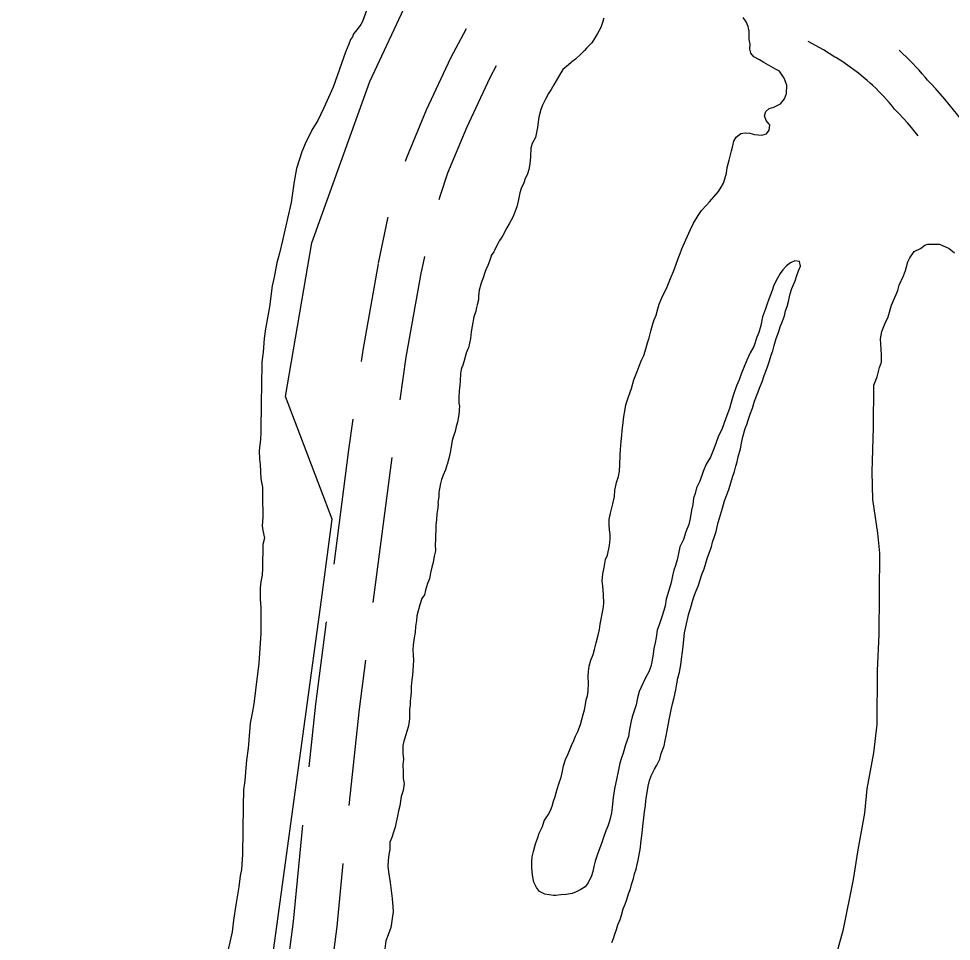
# Model space of a CAD drawing. Extents: x 3172231 to 3210228, y 940198 to 965780.
# Drawn here: x 3177807 to 3178446, y 958808 to 959440 of the extents above; entities that cross this region are included whole.
import ezdxf

# ---------------------------------------------------------------- set-up
doc = ezdxf.new("R2010")
doc.units = 0
for name, color, linetype in [('V-ROAD-CNTR', 7, 'Continuous'), ('V-SITE-VEGE', 7, 'Continuous'), ('V-TOPO-SHOR', 7, 'Continuous')]:
    doc.layers.add(name, color=color, linetype=linetype)

msp = doc.modelspace()

# ---------------------------------------------------------------- linework, layer by layer
at = {"layer": 'V-ROAD-CNTR'}
for p, q in [((3178085.189, 959277.283), (3178082.95, 959266.588)), ((3178062.826, 959139.563), (3178049.952, 959040.396))]:
    msp.add_line(p, q, dxfattribs=at)
for points in [[(3178113.824, 959433.061), (3178103.081, 959412.953), (3178086.462, 959377.447), (3178072.812, 959344.695), (3178072.04, 959342.302)], [(3178423.13, 959359.952), (3178421.206, 959362.344), (3178418.548, 959365.534), (3178415.834, 959368.675), (3178413.064, 959371.772), (3178410.241, 959374.819), (3178407.039, 959378.159), (3178404.913, 959380.754), (3178403.204, 959382.765), (3178401.456, 959384.751), (3178399.674, 959386.706), (3178397.859, 959388.631), (3178396.018, 959390.516), (3178394.138, 959392.373), (3178392.224, 959394.199), (3178390.278, 959395.992), (3178388.353, 959397.706), (3178384.213, 959401.199), (3178382.354, 959402.689), (3178373.506, 959409.156), (3178371.525, 959410.476), (3178366.902, 959413.385), (3178366.2, 959413.807), (3178358.332, 959418.775), (3178347.857, 959424.396)], [(3178463.494, 959354.927), (3178461.029, 959358.75), (3178458.425, 959362.637), (3178455.755, 959366.475), (3178453.019, 959370.267), (3178450.217, 959374.011), (3178447.351, 959377.706), (3178444.418, 959381.35), (3178441.424, 959384.944), (3178438.366, 959388.483), (3178435.25, 959391.968), (3178432.073, 959395.397), (3178429.503, 959398.077), (3178427.947, 959399.976), (3178425.896, 959402.389), (3178423.806, 959404.765), (3178421.676, 959407.102), (3178419.505, 959409.405), (3178417.288, 959411.674), (3178415.034, 959413.899), (3178412.746, 959416.083), (3178410.42, 959418.226), (3178410.133, 959418.482)], [(3178134.351, 959407.818), (3178129.915, 959399.517), (3178113.906, 959365.313), (3178100.982, 959334.303), (3178096.072, 959319.079), (3178095.141, 959315.987)], [(3178060.223, 959304.089), (3178059.99, 959303.316), (3178053.586, 959272.736)], [(3178053.502, 959272.302), (3178042.923, 959213.127), (3178041.825, 959205.368)], [(3178083.034, 959267.022), (3178072.551, 959208.383), (3178068.417, 959179.17)], [(3178036.22, 959165.762), (3178033.262, 959144.857), (3178023.105, 959066.627)], [(3178017.956, 959026.96), (3178010.664, 958970.795), (3178006.065, 958927.676)], [(3178044.802, 959000.729), (3178040.458, 958967.273), (3178033.431, 958901.383)], [(3178001.829, 958887.901), (3177995.317, 958821.868), (3177990.992, 958788.501)], [(3178029.38, 958861.589), (3178025.127, 958818.466), (3178017.843, 958762.268)]]:
    msp.add_lwpolyline(points, dxfattribs=at)
at = {"layer": 'V-SITE-VEGE'}
for p, q in [((3178045.588, 959445.598), (3178042.809, 959438.227)), ((3178042.809, 959438.227), (3178041.56, 959436.017)), ((3178039.061, 959432.589), (3178036.569, 959429.652)), ((3178041.56, 959436.017), (3178039.061, 959432.589)), ((3178034.562, 959425.726), (3178033.546, 959422.529)), ((3178036.057, 959427.684), (3178034.562, 959425.726)), ((3178036.569, 959429.652), (3178036.057, 959427.684)), ((3178031.279, 959417.124), (3178022.684, 959393.283)), ((3178033.546, 959422.529), (3178031.279, 959417.124)), ((3178022.684, 959393.283), (3178016.388, 959379.04)), ((3178016.388, 959379.04), (3178012.12, 959370.448)), ((3178012.12, 959370.448), (3178008.864, 959364.806)), ((3178008.864, 959364.806), (3178004.346, 959355.971)), ((3178004.346, 959355.971), (3178001.323, 959348.848)), ((3178001.323, 959348.848), (3177997.522, 959337.539)), ((3177997.522, 959337.539), (3177995.961, 959328.677)), ((3177995.961, 959328.677), (3177993.86, 959314.149)), ((3177993.86, 959314.149), (3177991.544, 959303.321)), ((3177991.544, 959303.321), (3177987.954, 959288.063)), ((3177987.954, 959288.063), (3177985.904, 959279.452)), ((3177985.904, 959279.452), (3177984.118, 959272.812)), ((3177984.118, 959272.812), (3177982.303, 959262.965)), ((3177982.303, 959262.965), (3177981.017, 959257.059)), ((3177981.017, 959257.059), (3177979.164, 959242.776)), ((3177979.164, 959242.776), (3177976.317, 959227.76)), ((3177976.317, 959227.76), (3177975.516, 959221.108)), ((3177975.516, 959221.108), (3177974.693, 959211.747)), ((3177974.693, 959211.747), (3177973.892, 959205.097)), ((3177973.892, 959205.097), (3177973.743, 959188.332)), ((3177973.743, 959188.332), (3177973.403, 959177.977)), ((3177973.403, 959177.977), (3177973.208, 959156.774)), ((3177973.208, 959156.774), (3177972.923, 959152.093)), ((3177972.923, 959152.093), (3177972.112, 959144.21)), ((3177972.112, 959144.21), (3177972.309, 959138.537)), ((3177972.309, 959138.537), (3177972.768, 959134.834)), ((3177972.768, 959134.834), (3177973.171, 959124.969)), ((3177973.171, 959124.969), (3177974.355, 959119.288)), ((3177974.355, 959119.288), (3177974.275, 959110.41)), ((3177974.275, 959110.41), (3177974.687, 959101.529)), ((3177974.662, 959098.818), (3177974.115, 959092.905)), ((3177974.687, 959101.529), (3177974.662, 959098.818)), ((3177974.115, 959092.905), (3177974.58, 959089.694)), ((3177974.58, 959089.694), (3177975.764, 959084.261)), ((3177974.494, 959080.081), (3177974.347, 959063.807)), ((3177975.764, 959084.261), (3177974.494, 959080.081)), ((3177974.347, 959063.807), (3177974.06, 959059.126)), ((3177973.278, 959054.448), (3177972.745, 959050.262)), ((3177974.06, 959059.126), (3177973.278, 959054.448)), ((3177972.745, 959050.262), (3177972.678, 959042.619)), ((3177972.678, 959042.619), (3177973.118, 959036.696)), ((3177973.118, 959036.696), (3177973.276, 959026.833)), ((3177973.276, 959026.833), (3177973.206, 959019.19)), ((3177973.206, 959019.19), (3177971.791, 958998.736)), ((3177971.791, 958998.736), (3177969.651, 958980.261)), ((3177969.651, 958980.261), (3177968.334, 958970.906)), ((3177968.334, 958970.906), (3177967.289, 958964.504)), ((3177967.289, 958964.504), (3177965.995, 958957.61)), ((3177965.995, 958957.61), (3177964.905, 958946.033)), ((3177964.905, 958946.033), (3177964.608, 958940.61)), ((3177964.608, 958940.61), (3177963.302, 958932.24)), ((3177963.302, 958932.24), (3177963.009, 958927.064)), ((3177963.009, 958927.064), (3177962.188, 958918.195)), ((3177962.188, 958918.195), (3177961.393, 958912.036)), ((3177961.393, 958912.036), (3177961.047, 958900.944)), ((3177961.047, 958900.944), (3177960.748, 958867.662)), ((3177960.748, 958867.662), (3177959.916, 958857.557)), ((3177959.916, 958857.557), (3177959.136, 958853.128)), ((3177959.136, 958853.128), (3177958.081, 958845.493)), ((3177958.081, 958845.493), (3177955.999, 958833.182)), ((3177955.999, 958833.182), (3177954.428, 958822.842)), ((3177954.428, 958822.842), (3177953.615, 958814.711)), ((3177953.615, 958814.711), (3177949.248, 958795.517))]:
    msp.add_line(p, q, dxfattribs=at)
msp.add_lwpolyline([(3178366.168, 958795.052), (3178372.15, 958816.7), (3178378.964, 958850.635), (3178382.04, 958870.861), (3178386.607, 958896.138), (3178388.202, 958912.761), (3178392.763, 958937.315), (3178395.112, 958956.822), (3178395.442, 958993.71), (3178396.386, 959018.299), (3178396.888, 959073.992), (3178395.565, 959087.748), (3178392.155, 959110.926), (3178391.602, 959129.739), (3178392.599, 959160.113), (3178392.86, 959189.043), (3178395.08, 959194.81), (3178396.587, 959201.306), (3178398.066, 959204.908), (3178398.111, 959209.969), (3178397.486, 959220.828), (3178398.254, 959225.884), (3178400.476, 959231.649), (3178402.684, 959235.972), (3178404.926, 959243.908), (3178409.356, 959253.997), (3178410.114, 959257.605), (3178413.065, 959264.089), (3178414.544, 959267.694), (3178416.043, 959273.465), (3178417.515, 959276.347), (3178420.446, 959280.66), (3178424.806, 959282.794), (3178427.719, 959284.934), (3178429.896, 959285.639), (3178437.852, 959285.565), (3178444.336, 959282.616), (3178447.926, 959279.689)], dxfattribs=at)
at = {"layer": 'V-TOPO-SHOR'}
for points in [[(3177808.202, 956282.053), (3177812.179, 956447.896), (3177807.433, 956692.228), (3177816.725, 956843.791), (3177827.712, 956959.682), (3177844.128, 957107.661), (3177851.861, 957350.179), (3177861.091, 957476.775), (3177867.155, 957765.665), (3177882.088, 958034.915), (3177918.429, 958307.68), (3177947.567, 958551.928), (3178014.764, 959042.187), (3178022.034, 959097.453), (3177990.141, 959181.35), (3178008.234, 959286.523), (3178047.742, 959396.994), (3178094.356, 959496.747), (3178119.446, 959546.619), (3178133.681, 959574.683)], [(3178208.105, 959440.467), (3178207.034, 959437.551), (3178205.957, 959434.004), (3178203.618, 959429.842), (3178201.499, 959426.514), (3178199.799, 959423.602), (3178197.054, 959420.698), (3178196.211, 959419.869), (3178194.732, 959418.21), (3178192.41, 959415.93), (3178188.615, 959412.408), (3178186.087, 959410.548), (3178185.665, 959410.134), (3178183.767, 959408.478), (3178179.974, 959405.166), (3178177.852, 959401.838), (3178175.305, 959397.47), (3178173.816, 959394.764), (3178171.905, 959391.643), (3178170.205, 959388.731), (3178168.081, 959384.985), (3178165.951, 959380.821), (3178164.88, 959377.903), (3178163.58, 959372.687), (3178163.129, 959369.344), (3178162.679, 959365.584), (3178162.019, 959362.033), (3178161.153, 959358.695), (3178159.023, 959354.531), (3178157.95, 959351.404), (3178157.69, 959345.551), (3178157.436, 959340.742), (3178156.772, 959336.775), (3178155.701, 959333.857), (3178154.421, 959330.94), (3178154.208, 959330.522), (3178153.135, 959327.604), (3178151.429, 959323.856), (3178150.565, 959320.727), (3178149.467, 959315.089), (3178148.39, 959311.335), (3178147.315, 959308.207)], [(3178321.231, 959367.927), (3178319.16, 959370.456), (3178317.934, 959373.604), (3178318.798, 959376.525), (3178321.116, 959378.595), (3178324.262, 959379.402), (3178328.884, 959381.872), (3178331.633, 959385.194), (3178333.128, 959388.735), (3178333.181, 959394.59), (3178331.551, 959399.415), (3178328.245, 959404.046), (3178325.542, 959405.535), (3178320.756, 959408.295), (3178317.632, 959409.997), (3178314.513, 959411.908), (3178310.768, 959414.034), (3178308.697, 959416.352), (3178307.886, 959419.287), (3178308.126, 959422.631), (3178307.526, 959425.775), (3178307.579, 959431.628), (3178306.772, 959434.774), (3178305.334, 959437.924), (3178303.27, 959440.871)], [(3178204.982, 959021.793), (3178205.435, 959025.553), (3178207.618, 959035.989), (3178208.069, 959039.541), (3178207.706, 959045.82), (3178207.339, 959051.468), (3178206.952, 959055.028), (3178207.413, 959059.834), (3178208.29, 959064.219), (3178209.177, 959069.857), (3178210.459, 959072.773), (3178211.771, 959079.245), (3178212.23, 959083.843), (3178212.259, 959086.978), (3178211.868, 959090.12), (3178211.689, 959093.469), (3178211.72, 959097.024), (3178212.597, 959101.407), (3178214.118, 959107.876), (3178215.21, 959112.886), (3178215.456, 959117.068), (3178216.76, 959122.493), (3178218.053, 959126.665), (3178218.712, 959130.214), (3178218.96, 959134.605), (3178219.228, 959141.293), (3178219.472, 959145.056), (3178219.939, 959150.491), (3178220.395, 959154.878), (3178220.633, 959158.013), (3178221.084, 959161.565), (3178221.766, 959167.623), (3178222.425, 959171.383), (3178223.091, 959175.559), (3178224.815, 959181.191), (3178226.957, 959186.818), (3178228.473, 959192.659), (3178230.826, 959198.494), (3178232.112, 959202.039), (3178233.822, 959206.207), (3178235.317, 959209.539), (3178237.038, 959214.753), (3178237.904, 959218.091), (3178238.979, 959221.428), (3178240.066, 959226.019), (3178241.576, 959231.025), (3178242.436, 959233.945), (3178243.72, 959237.07), (3178245.014, 959241.451), (3178245.879, 959244.58), (3178247.8, 959248.957), (3178251.423, 959256.452), (3178252.709, 959259.787), (3178254.204, 959263.33), (3178255.699, 959266.871), (3178257.417, 959271.876), (3178258.916, 959275.835), (3178260.202, 959279.38), (3178261.487, 959282.505), (3178263.197, 959286.673), (3178265.114, 959290.629), (3178267.252, 959295.629), (3178269.382, 959300.001), (3178272.564, 959305.201), (3178274.897, 959308.738), (3178278.276, 959312.471), (3178280.39, 959314.753), (3178283.558, 959318.28), (3178286.517, 959321.808), (3178288.426, 959324.721), (3178289.915, 959327.426), (3178290.777, 959330.344), (3178291.858, 959334.309), (3178292.522, 959338.276), (3178293.818, 959343.077), (3178295.342, 959349.546), (3178296.206, 959352.885), (3178297.075, 959356.223), (3178298.561, 959358.928), (3178301.722, 959361.41), (3178304.652, 959361.802), (3178307.997, 959361.562), (3178311.126, 959360.698), (3178316.142, 959360.235), (3178319.287, 959361.253), (3178321.192, 959363.745), (3178321.64, 959367.087), (3178321.642, 959367.296), (3178321.231, 959367.927)], [(3178147.315, 959308.207), (3178146.028, 959304.662), (3178143.266, 959299.667), (3178141.566, 959296.755), (3178138.799, 959291.551), (3178137.74, 959289.888), (3178136.47, 959288.225), (3178136.257, 959287.809), (3178134.126, 959283.437), (3178133.063, 959281.354), (3178132.635, 959280.314), (3178130.939, 959277.819), (3178130.935, 959277.399), (3178129.866, 959274.692), (3178128.58, 959271.147), (3178127.295, 959268.022), (3178126.443, 959266.357), (3178125.364, 959262.601), (3178124.508, 959260.309), (3178123.863, 959258.224), (3178122.571, 959254.261), (3178122.114, 959250.081), (3178122.094, 959247.572), (3178121.227, 959244.234), (3178120.791, 959242.354), (3178120.351, 959239.849), (3178119.06, 959235.886), (3178117.959, 959229.624), (3178117.295, 959225.655), (3178116.836, 959221.059), (3178115.97, 959217.93), (3178115.315, 959214.587), (3178114.676, 959213.338), (3178113.818, 959211.046), (3178112.091, 959204.996), (3178111.229, 959202.076), (3178110.805, 959201.453), (3178110.371, 959199.784), (3178110.15, 959198.322), (3178109.93, 959197.278), (3178109.672, 959191.842), (3178109.439, 959189.127), (3178109.212, 959187.036), (3178108.984, 959185.155), (3178108.736, 959180.767), (3178108.702, 959176.793), (3178109.101, 959174.698), (3178109.081, 959172.396), (3178109.068, 959171.143), (3178108.841, 959169.052), (3178107.747, 959163.834), (3178106.883, 959160.704), (3178106.226, 959157.364), (3178105.152, 959154.237), (3178104.29, 959151.316), (3178103.414, 959146.934), (3178102.75, 959142.965), (3178101.878, 959138.791), (3178100.796, 959134.826), (3178100.583, 959134.41), (3178099.506, 959131.074), (3178098.011, 959127.531), (3178096.94, 959124.612), (3178095.861, 959120.858), (3178095.635, 959119.185), (3178095.199, 959117.098), (3178094.978, 959115.636), (3178094.958, 959113.545), (3178094.953, 959112.918), (3178094.286, 959108.532), (3178094.491, 959108.112), (3178094.466, 959105.183), (3178093.591, 959101.009), (3178093.557, 959097.036), (3178093.104, 959093.274), (3178093.071, 959089.721), (3178092.834, 959086.376), (3178092.803, 959083.239), (3178092.567, 959080.103), (3178092.737, 959075.71), (3178091.867, 959071.954), (3178091.201, 959067.776), (3178090.335, 959064.438), (3178089.256, 959060.684), (3178088.59, 959056.506), (3178087.308, 959053.381), (3178086.012, 959048.791), (3178085.148, 959045.662), (3178083.45, 959042.959), (3178081.949, 959038.789), (3178080.865, 959034.615), (3178079.999, 959031.277), (3178079.759, 959027.933), (3178079.096, 959023.757), (3178078.85, 959019.786), (3178078.191, 959016.025), (3178077.519, 959011.223), (3178077.277, 959007.67), (3178077.459, 959004.53), (3178077.633, 959000.555), (3178077.396, 958997.419)], [(3178283.773, 959085.502), (3178284.848, 959088.838), (3178285.505, 959092.178), (3178286.368, 959095.099), (3178287.232, 959098.019), (3178289.175, 959104.905), (3178290.685, 959109.91), (3178292.184, 959114.08), (3178293.472, 959117.623), (3178294.545, 959120.75), (3178296.059, 959126.175), (3178297.347, 959129.927), (3178298.426, 959133.681), (3178299.289, 959136.604), (3178299.948, 959140.153), (3178301.459, 959145.576), (3178302.121, 959149.336), (3178303.206, 959153.717), (3178304.722, 959159.351), (3178305.793, 959162.269), (3178306.864, 959165.187), (3178308.154, 959169.15), (3178309.655, 959173.318), (3178311.163, 959178.116), (3178313.092, 959183.327), (3178315.017, 959188.121), (3178316.301, 959191.455), (3178317.804, 959195.834), (3178319.734, 959201.046), (3178321.452, 959205.84), (3178322.529, 959209.594), (3178323.602, 959212.513), (3178324.682, 959216.269), (3178325.978, 959221.065), (3178327.694, 959225.861), (3178328.769, 959228.989), (3178330.269, 959232.95), (3178331.557, 959236.702), (3178332.423, 959240.042), (3178333.494, 959242.958), (3178334.365, 959246.507), (3178335.456, 959251.726), (3178336.742, 959255.269), (3178338.88, 959260.479), (3178340.169, 959264.233), (3178341.244, 959267.358), (3178342.528, 959270.694), (3178341.928, 959273.838), (3178338.794, 959274.282), (3178335.854, 959272.845), (3178333.117, 959270.778), (3178330.584, 959268.081), (3178328.679, 959265.591), (3178325.917, 959260.804), (3178324.209, 959256.846), (3178323.135, 959253.927), (3178320.993, 959248.09), (3178319.707, 959244.756), (3178318.632, 959241.418), (3178316.701, 959235.999), (3178315.392, 959229.945), (3178314.094, 959225.147), (3178312.811, 959222.021), (3178310.661, 959215.558), (3178308.113, 959211.188), (3178305.977, 959206.186), (3178303.841, 959201.187), (3178302.342, 959197.435), (3178300.63, 959192.85), (3178298.92, 959188.682), (3178296.774, 959182.636), (3178295.909, 959179.716), (3178293.97, 959173.25), (3178291.611, 959166.578), (3178288.819, 959158.656), (3178286.482, 959154.495), (3178284.553, 959149.283), (3178282.837, 959144.488), (3178280.914, 959139.905), (3178278.151, 959135.119), (3178276.013, 959129.911), (3178273.656, 959123.447), (3178271.524, 959118.866), (3178270.44, 959114.901), (3178269.367, 959111.774), (3178268.911, 959107.387), (3178268.038, 959103.42), (3178267.151, 959097.782), (3178266.07, 959093.817), (3178264.141, 959088.607), (3178262.42, 959083.392), (3178260.075, 959078.393), (3178258.771, 959072.759), (3178258.116, 959069.628), (3178257.032, 959065.665), (3178255.959, 959062.536), (3178255.087, 959058.571), (3178254.001, 959053.979), (3178253.137, 959050.85), (3178252.273, 959047.929), (3178250.761, 959042.504)], [(3178213.518, 958807.553), (3178214.589, 958810.263), (3178215.452, 958813.181), (3178216.736, 958816.309), (3178217.602, 958819.647), (3178219.097, 958823.19), (3178220.168, 958826.106), (3178221.254, 958830.489), (3178222.54, 958833.823), (3178223.822, 958836.95), (3178224.901, 958840.704), (3178226.187, 958844.247), (3178227.049, 958847.17), (3178228.344, 958851.34), (3178228.997, 958854.471), (3178230.074, 958857.807), (3178230.73, 958860.939), (3178231.592, 958863.859), (3178232.251, 958867.408), (3178233.134, 958872.631), (3178233.372, 958875.764), (3178233.818, 958878.898), (3178234.269, 958882.449), (3178234.727, 958887.047), (3178235.407, 958892.896), (3178235.862, 958896.867), (3178236.528, 958901.251), (3178236.765, 958904.387), (3178237.214, 958907.729), (3178237.875, 958911.487), (3178238.322, 958914.621), (3178239.192, 958918.379), (3178240.476, 958921.713), (3178242.606, 958926.085), (3178244.306, 958928.998), (3178246.225, 958932.954), (3178247.304, 958936.919), (3178249.233, 958942.13), (3178249.895, 958945.89), (3178250.759, 958949.019), (3178251.419, 958952.568), (3178252.08, 958956.326), (3178252.959, 958961.129), (3178254.056, 958966.767), (3178254.931, 958970.941), (3178256.223, 958975.321), (3178257.317, 958980.54), (3178257.978, 958984.509), (3178258.642, 958988.476), (3178259.725, 958992.65), (3178260.608, 958997.659), (3178261.058, 959001.421), (3178261.939, 959006.433), (3178262.394, 959010.402), (3178262.853, 959014.791), (3178263.313, 959019.595), (3178264.186, 959023.562), (3178266.15, 959032.745), (3178267.225, 959036.084), (3178268.517, 959040.253), (3178269.599, 959044.218), (3178271.098, 959048.179), (3178272.593, 959051.511), (3178275.173, 959059.437), (3178276.672, 959063.396), (3178277.752, 959067.152), (3178279.042, 959071.113), (3178280.113, 959074.033), (3178281.19, 959077.367), (3178281.616, 959078.41), (3178282.483, 959081.541), (3178283.773, 959085.502)], [(3178250.761, 959042.504), (3178249.883, 959037.912), (3178249.018, 959034.781), (3178247.724, 959030.402), (3178246.008, 959025.606), (3178244.507, 959021.438), (3178243.835, 959016.425), (3178243.173, 959012.665), (3178242.301, 959008.7), (3178241.848, 959004.94), (3178240.757, 958999.719), (3178240.101, 958996.59), (3178238.813, 958992.836), (3178236.687, 958989.09), (3178234.981, 958985.34), (3178232.208, 958979.301), (3178231.125, 958975.129), (3178230.035, 958970.326), (3178229.173, 958967.408), (3178227.453, 958961.985), (3178226.58, 958958.229), (3178225.27, 958951.964), (3178224.821, 958948.624), (3178222.888, 958942.785), (3178221.163, 958937.153), (3178220.09, 958934.026), (3178219.011, 958930.272), (3178217.915, 958924.633), (3178216.609, 958918.997), (3178215.517, 958913.779), (3178214.634, 958908.559), (3178214.182, 958904.799), (3178213.719, 958899.992), (3178213.268, 958896.232), (3178211.964, 958890.598), (3178210.676, 958887.053), (3178209.394, 958883.927), (3178208.103, 958879.965), (3178206.389, 958875.379), (3178204.671, 958870.376), (3178203.174, 958866.624), (3178202.097, 958863.079), (3178201.226, 958859.53), (3178200.362, 958856.191), (3178199.496, 958853.062), (3178197.362, 958848.272), (3178195.246, 958845.57), (3178192.301, 958843.717), (3178189.149, 958842.07), (3178186.212, 958841.05), (3178182.231, 958840.25), (3178178.676, 958840.074), (3178175.116, 958839.687), (3178173.652, 958839.701), (3178167.596, 958840.592), (3178164.055, 958842.296), (3178161.991, 958845.243), (3178160.139, 958848.814), (3178159.138, 958853.633), (3178158.763, 958858.655), (3178158.8, 958862.628), (3178159.039, 958866.184), (3178159.908, 958869.731), (3178161.21, 958874.947), (3178162.498, 958878.701), (3178163.787, 958882.453), (3178166.128, 958886.823), (3178167.209, 958890.788), (3178169.963, 958894.948), (3178171.454, 958897.862), (3178172.734, 958900.778), (3178173.605, 958904.325), (3178174.678, 958907.453), (3178175.976, 958912.46), (3178177.267, 958916.214), (3178178.77, 958920.593), (3178179.642, 958924.767), (3178180.304, 958928.527), (3178181.805, 958932.694), (3178183.513, 958936.653), (3178185.864, 958942.279), (3178187.361, 958945.822), (3178188.641, 958948.738), (3178190.134, 958951.862), (3178192.059, 958956.656), (3178193.794, 958963.541), (3178194.869, 958966.878), (3178195.529, 958970.427), (3178195.975, 958973.56), (3178196.837, 958976.481), (3178197.284, 958979.614), (3178197.542, 958985.049), (3178197.165, 958989.653), (3178197.405, 958992.998), (3178198.064, 958996.758), (3178199.145, 959000.721), (3178200.647, 959004.682), (3178201.724, 959008.227), (3178202.807, 959012.609), (3178204.112, 959018.035), (3178204.982, 959021.793)], [(3178077.396, 958997.419), (3178077.124, 958990.52), (3178076.677, 958987.386), (3178076.218, 958982.791), (3178076.19, 958979.444), (3178075.95, 958976.309), (3178075.502, 958972.757), (3178075.475, 958969.831), (3178075.035, 958967.324), (3178075.002, 958963.769), (3178074.973, 958960.631), (3178074.303, 958955.829), (3178072.366, 958949.781), (3178071.074, 958945.4), (3178070.418, 958942.269), (3178070.418, 958942.269), (3178070.369, 958936.831), (3178070.754, 958933.063), (3178070.508, 958929.092), (3178070.672, 958924.07), (3178070.633, 958919.679), (3178071.231, 958916.327), (3178070.562, 958911.522), (3178069.267, 958907.352), (3178068.377, 958901.086), (3178067.506, 958897.538), (3178066.849, 958893.987), (3178065.765, 958889.815), (3178065.108, 958886.475), (3178064.033, 958883.139), (3178062.953, 958879.383), (3178061.46, 958876.26), (3178061.415, 958871.24), (3178060.756, 958867.691), (3178060.303, 958863.722), (3178060.058, 958859.751), (3178060.651, 958855.98), (3178061.043, 958852.839), (3178061.841, 958848.649), (3178062.611, 958841.323), (3178062.996, 958837.555), (3178063.574, 958831.902), (3178063.752, 958828.554), (3178063.306, 958825.42), (3178062.638, 958820.826), (3178062.192, 958817.693), (3178060.264, 958812.692), (3178058.763, 958808.731), (3178058.085, 958803.091)]]:
    msp.add_lwpolyline(points, dxfattribs=at)

doc.saveas('drawing.dxf')
